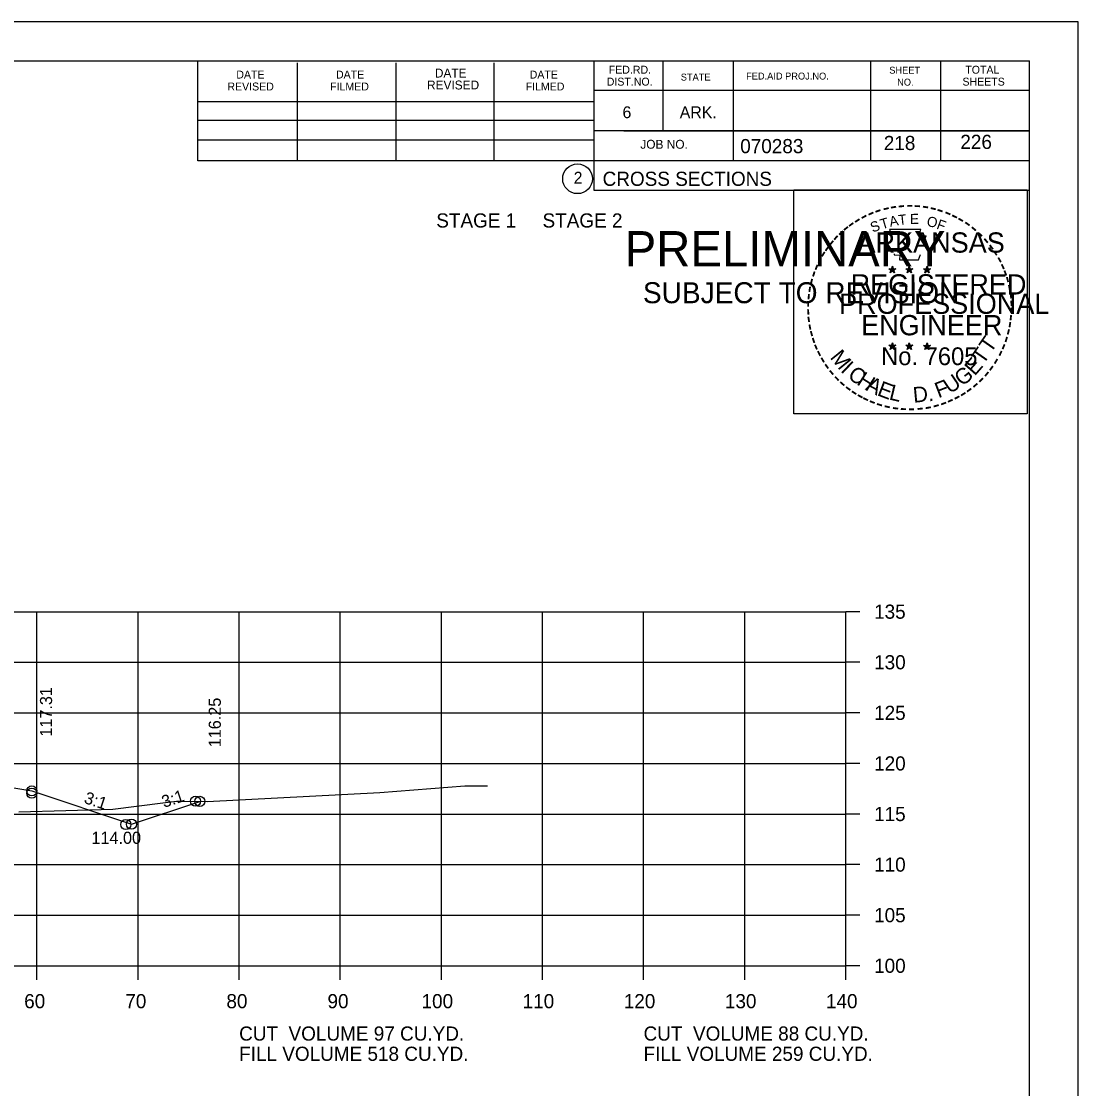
# Model space of a CAD drawing. Extents: x 1175611 to 1176402, y -433344 to -416213.
# Drawn here: x 1175839.4 to 1175943.9, y -418088.7 to -417983.2 of the extents above; entities that cross this region are included whole.
import ezdxf

# ---------------------------------------------------------------- set-up
doc = ezdxf.new("R2010")
doc.units = 0
for name, color, linetype in [('Default', 7, 'Continuous'), ('R_Axis', 7, 'Continuous'), ('R_Axis Annot', 7, 'Continuous'), ('R_Border', 7, 'Continuous'), ('R_Border Notes', 7, 'Continuous'), ('R_Border PE', 7, 'Continuous'), ('R_Border Prem', 7, 'Continuous'), ('R_Exist Surface', 7, 'Continuous'), ('R_Fin Surface', 7, 'Continuous'), ('R_Grid', 7, 'Continuous'), ('R_No Plot', 7, 'Continuous'), ('R_Xsect Elev', 7, 'Continuous'), ('R_Xsect Slope', 7, 'Continuous')]:
    doc.layers.add(name, color=color, linetype=linetype)

msp = doc.modelspace()

# ---------------------------------------------------------------- linework, layer by layer
at = {"layer": 'R_Axis'}
for p, q in [((1175920.97, -418076.55), (1175920.97, -418041.55)), ((1175922.37, -418041.55), (1175920.97, -418041.55)), ((1175922.37, -418046.55), (1175920.97, -418046.55)), ((1175922.37, -418051.55), (1175920.97, -418051.55)), ((1175922.37, -418056.55), (1175920.97, -418056.55)), ((1175922.37, -418061.55), (1175920.97, -418061.55)), ((1175922.37, -418066.55), (1175920.97, -418066.55)), ((1175922.37, -418071.55), (1175920.97, -418071.55)), ((1175640.97, -418076.55), (1175920.97, -418076.55)), ((1175840.97, -418077.95), (1175840.97, -418076.55)), ((1175850.97, -418077.95), (1175850.97, -418076.55)), ((1175860.97, -418077.95), (1175860.97, -418076.55)), ((1175870.97, -418077.95), (1175870.97, -418076.55)), ((1175880.97, -418077.95), (1175880.97, -418076.55)), ((1175890.97, -418077.95), (1175890.97, -418076.55)), ((1175900.97, -418077.95), (1175900.97, -418076.55)), ((1175910.97, -418077.95), (1175910.97, -418076.55)), ((1175920.97, -418077.95), (1175920.97, -418076.55)), ((1175922.37, -418076.55), (1175920.97, -418076.55))]:
    msp.add_line(p, q, dxfattribs=at)
at = {"layer": 'R_Border'}
for p, q in [((1175622.97, -417987.09), (1175939.15, -417987.09)), ((1175856.89, -417996.97), (1175856.89, -417987.09)), ((1175866.75, -417996.97), (1175866.75, -417987.29)), ((1175876.51, -417996.97), (1175876.51, -417987.29)), ((1175886.19, -417996.97), (1175886.19, -417987.29)), ((1175896.05, -417987.09), (1175896.05, -417999.89)), ((1175902.89, -417987.09), (1175902.89, -417994.03)), ((1175909.83, -417987.09), (1175909.83, -417996.97)), ((1175923.41, -417987.09), (1175923.41, -417996.97)), ((1175930.35, -417987.09), (1175930.35, -417996.97)), ((1175939.15, -418192.55), (1175939.15, -417987.09)), ((1175939.15, -417990.03), (1175896.05, -417990.03)), ((1175939.15, -417990.01), (1175939.15, -417990.01)), ((1175856.89, -417991.11), (1175896.05, -417991.11)), ((1175856.89, -417992.97), (1175896.05, -417992.97)), ((1175939.15, -417994.03), (1175896.05, -417994.03)), ((1175899.01, -417994.03), (1175939.15, -417994.03)), ((1175856.89, -417996.97), (1175856.89, -417994.91)), ((1175856.89, -417994.91), (1175896.05, -417994.91)), ((1175939.15, -417996.97), (1175856.89, -417996.97)), ((1175896.05, -417999.89), (1175939.15, -417999.89))]:
    msp.add_line(p, q, dxfattribs=at)
msp.add_circle((1175894.44, -417998.76), 1.47, dxfattribs=at)
at = {"layer": 'R_Border PE'}
for p, q in [((1175925.58, -418007.39), (1175925.54, -418007.64)), ((1175925.58, -418007.76), (1175925.58, -418007.39)), ((1175925.58, -418007.39), (1175925.63, -418007.64)), ((1175927.25, -418007.39), (1175927.21, -418007.64)), ((1175927.25, -418007.76), (1175927.25, -418007.39)), ((1175927.25, -418007.39), (1175927.3, -418007.64)), ((1175929.02, -418007.4), (1175928.98, -418007.66)), ((1175929.02, -418007.77), (1175929.02, -418007.4)), ((1175929.02, -418007.4), (1175929.07, -418007.65)), ((1175925.23, -418007.65), (1175925.58, -418007.76)), ((1175925.23, -418007.65), (1175925.49, -418007.69)), ((1175925.23, -418007.65), (1175925.47, -418007.77)), ((1175925.37, -418008.05), (1175925.58, -418007.76)), ((1175925.37, -418008.05), (1175925.49, -418007.81)), ((1175925.37, -418008.05), (1175925.58, -418007.84)), ((1175925.93, -418007.65), (1175925.58, -418007.76)), ((1175925.8, -418008.05), (1175925.58, -418007.76)), ((1175925.8, -418008.05), (1175925.58, -418007.84)), ((1175925.93, -418007.65), (1175925.64, -418007.69)), ((1175925.8, -418008.05), (1175925.66, -418007.76)), ((1175925.93, -418007.65), (1175925.73, -418007.75)), ((1175926.9, -418007.65), (1175927.25, -418007.76)), ((1175926.9, -418007.65), (1175927.16, -418007.69)), ((1175926.9, -418007.65), (1175927.14, -418007.77)), ((1175927.04, -418008.05), (1175927.25, -418007.76)), ((1175927.04, -418008.05), (1175927.16, -418007.81)), ((1175927.04, -418008.05), (1175927.25, -418007.84)), ((1175927.6, -418007.65), (1175927.25, -418007.76)), ((1175927.47, -418008.05), (1175927.25, -418007.76)), ((1175927.47, -418008.05), (1175927.25, -418007.84)), ((1175927.6, -418007.65), (1175927.31, -418007.69)), ((1175927.47, -418008.05), (1175927.33, -418007.76)), ((1175927.6, -418007.65), (1175927.4, -418007.75)), ((1175928.67, -418007.66), (1175929.02, -418007.77)), ((1175928.67, -418007.66), (1175928.92, -418007.7)), ((1175928.67, -418007.66), (1175928.91, -418007.78)), ((1175928.8, -418008.07), (1175929.02, -418007.77)), ((1175928.8, -418008.07), (1175928.93, -418007.82)), ((1175928.8, -418008.07), (1175929.02, -418007.85)), ((1175929.36, -418007.66), (1175929.02, -418007.77)), ((1175929.23, -418008.07), (1175929.02, -418007.77)), ((1175929.23, -418008.07), (1175929.02, -418007.85)), ((1175929.36, -418007.66), (1175929.08, -418007.71)), ((1175929.23, -418008.07), (1175929.09, -418007.77)), ((1175929.36, -418007.66), (1175929.16, -418007.76)), ((1175925.23, -418015.22), (1175925.58, -418015.33)), ((1175925.23, -418015.22), (1175925.48, -418015.26)), ((1175925.23, -418015.22), (1175925.47, -418015.34)), ((1175925.36, -418015.63), (1175925.58, -418015.33)), ((1175925.36, -418015.63), (1175925.49, -418015.38)), ((1175925.36, -418015.63), (1175925.58, -418015.41)), ((1175925.58, -418014.96), (1175925.54, -418015.22)), ((1175925.58, -418015.33), (1175925.58, -418014.96)), ((1175925.58, -418014.96), (1175925.63, -418015.21)), ((1175925.93, -418015.22), (1175925.58, -418015.33)), ((1175925.79, -418015.63), (1175925.58, -418015.33)), ((1175925.79, -418015.63), (1175925.58, -418015.41)), ((1175925.93, -418015.22), (1175925.64, -418015.27)), ((1175925.79, -418015.63), (1175925.66, -418015.34)), ((1175925.93, -418015.22), (1175925.72, -418015.32)), ((1175926.9, -418015.22), (1175927.25, -418015.33)), ((1175926.9, -418015.22), (1175927.15, -418015.26)), ((1175926.9, -418015.22), (1175927.14, -418015.34)), ((1175927.03, -418015.63), (1175927.25, -418015.33)), ((1175927.03, -418015.63), (1175927.16, -418015.38)), ((1175927.03, -418015.63), (1175927.25, -418015.41)), ((1175927.25, -418014.96), (1175927.21, -418015.22)), ((1175927.25, -418015.33), (1175927.25, -418014.96)), ((1175927.25, -418014.96), (1175927.3, -418015.21)), ((1175927.6, -418015.22), (1175927.25, -418015.33)), ((1175927.46, -418015.63), (1175927.25, -418015.33)), ((1175927.46, -418015.63), (1175927.25, -418015.41)), ((1175927.6, -418015.22), (1175927.31, -418015.27)), ((1175927.46, -418015.63), (1175927.32, -418015.34)), ((1175927.6, -418015.22), (1175927.39, -418015.32)), ((1175928.67, -418015.23), (1175929.02, -418015.34)), ((1175928.67, -418015.23), (1175928.92, -418015.27)), ((1175928.67, -418015.23), (1175928.9, -418015.35)), ((1175928.8, -418015.64), (1175929.02, -418015.34)), ((1175928.8, -418015.64), (1175928.93, -418015.39)), ((1175928.8, -418015.64), (1175929.01, -418015.42)), ((1175929.02, -418014.97), (1175928.97, -418015.23)), ((1175929.23, -418015.64), (1175929.01, -418015.42)), ((1175929.02, -418015.34), (1175929.02, -418014.97)), ((1175929.02, -418014.97), (1175929.06, -418015.22)), ((1175929.36, -418015.23), (1175929.02, -418015.34)), ((1175929.23, -418015.64), (1175929.02, -418015.34)), ((1175929.36, -418015.23), (1175929.08, -418015.28)), ((1175929.23, -418015.64), (1175929.09, -418015.35)), ((1175929.36, -418015.23), (1175929.16, -418015.33))]:
    msp.add_line(p, q, dxfattribs=at)
for points in [[(1175925.28, -418003.77), (1175925.54, -418004.59)], [(1175928.79, -418004.69), (1175928.93, -418004.41), (1175928.24, -418004.43), (1175928.39, -418003.77), (1175925.28, -418003.77)], [(1175925.77, -418006.19), (1175925.77, -418006.28), (1175926.33, -418006.3), (1175926.28, -418006.77), (1175928.15, -418006.77), (1175928.35, -418006.23)], [(1175925.58, -418007.39), (1175925.8, -418008.05), (1175925.23, -418007.65), (1175925.93, -418007.65), (1175925.37, -418008.05), (1175925.58, -418007.39)], [(1175927.25, -418007.39), (1175927.47, -418008.05), (1175926.9, -418007.65), (1175927.6, -418007.65), (1175927.04, -418008.05), (1175927.25, -418007.39)], [(1175929.02, -418007.4), (1175929.23, -418008.07), (1175928.67, -418007.66), (1175929.36, -418007.66), (1175928.8, -418008.07), (1175929.02, -418007.4)], [(1175925.58, -418014.96), (1175925.79, -418015.63), (1175925.23, -418015.22), (1175925.93, -418015.22), (1175925.36, -418015.63), (1175925.58, -418014.96)], [(1175927.25, -418014.96), (1175927.46, -418015.63), (1175926.9, -418015.22), (1175927.6, -418015.22), (1175927.03, -418015.63), (1175927.25, -418014.96)], [(1175929.02, -418014.97), (1175929.23, -418015.64), (1175928.67, -418015.23), (1175929.36, -418015.23), (1175928.8, -418015.64), (1175929.02, -418014.97)]]:
    msp.add_lwpolyline(points, dxfattribs=at)
for centre, radius in [((1175925.58, -418007.76), 0.172), ((1175925.58, -418007.76), 0.145), ((1175925.58, -418007.76), 0.116), ((1175925.58, -418007.76), 0.0991), ((1175925.58, -418007.76), 0.0747), ((1175925.58, -418007.76), 0.0495), ((1175925.58, -418007.76), 0.0296), ((1175927.25, -418007.76), 0.172), ((1175927.25, -418007.76), 0.145), ((1175927.25, -418007.76), 0.116), ((1175927.25, -418007.76), 0.0991), ((1175927.25, -418007.76), 0.0747), ((1175927.25, -418007.76), 0.0495), ((1175927.25, -418007.76), 0.0296), ((1175929.02, -418007.77), 0.172), ((1175929.02, -418007.77), 0.145), ((1175929.02, -418007.77), 0.116), ((1175929.02, -418007.77), 0.0991), ((1175929.02, -418007.77), 0.0747), ((1175929.02, -418007.77), 0.0495), ((1175929.02, -418007.77), 0.0296), ((1175925.58, -418015.33), 0.172), ((1175925.58, -418015.33), 0.145), ((1175925.58, -418015.33), 0.116), ((1175925.58, -418015.33), 0.0991), ((1175925.58, -418015.33), 0.0747), ((1175925.58, -418015.33), 0.0495), ((1175925.58, -418015.33), 0.0296), ((1175927.25, -418015.33), 0.172), ((1175927.25, -418015.33), 0.145), ((1175927.25, -418015.33), 0.116), ((1175927.25, -418015.33), 0.0991), ((1175927.25, -418015.33), 0.0747), ((1175927.25, -418015.33), 0.0495), ((1175927.25, -418015.33), 0.0296), ((1175929.01, -418015.34), 0.172), ((1175929.01, -418015.34), 0.145), ((1175929.01, -418015.34), 0.116), ((1175929.01, -418015.34), 0.0991), ((1175929.01, -418015.34), 0.0747), ((1175929.01, -418015.34), 0.0495), ((1175929.01, -418015.34), 0.0296)]:
    msp.add_circle(centre, radius, dxfattribs=at)
at = {"layer": 'R_Exist Surface'}
msp.add_lwpolyline([(1175839.17, -418061.34), (1175848.47, -418061.08), (1175853.43, -418060.44), (1175854.78, -418060.28), (1175855.43, -418060.28), (1175857.8, -418060.31), (1175874.87, -418059.43), (1175883.28, -418058.77), (1175884.12, -418058.76), (1175885.53, -418058.75)], dxfattribs=at)
at = {"layer": 'R_Fin Surface'}
msp.add_lwpolyline([(1175703.28, -418060.27), (1175710.88, -418062.8), (1175721.47, -418059.27), (1175735.2, -418056.98), (1175743.47, -418055.6), (1175749.47, -418055.36), (1175751.47, -418055.32), (1175780.97, -418054.73), (1175810.47, -418055.32), (1175812.47, -418055.36), (1175818.47, -418055.6), (1175826.75, -418056.98), (1175840.47, -418059.27), (1175850.32, -418062.55), (1175857.08, -418060.3)], dxfattribs=at)
at = {"layer": 'R_Grid'}
for p, q in [((1175640.97, -418041.55), (1175920.97, -418041.55)), ((1175840.97, -418076.55), (1175840.97, -418041.55)), ((1175850.97, -418076.55), (1175850.97, -418041.55)), ((1175860.97, -418076.55), (1175860.97, -418041.55)), ((1175870.97, -418076.55), (1175870.97, -418041.55)), ((1175880.97, -418076.55), (1175880.97, -418041.55)), ((1175890.97, -418076.55), (1175890.97, -418041.55)), ((1175900.97, -418076.55), (1175900.97, -418041.55)), ((1175910.97, -418076.55), (1175910.97, -418041.55)), ((1175920.97, -418076.55), (1175920.97, -418041.55)), ((1175640.97, -418046.55), (1175920.97, -418046.55)), ((1175640.97, -418051.55), (1175920.97, -418051.55)), ((1175640.97, -418056.55), (1175920.97, -418056.55)), ((1175640.97, -418061.55), (1175920.97, -418061.55)), ((1175640.97, -418066.55), (1175920.97, -418066.55)), ((1175640.97, -418071.55), (1175920.97, -418071.55)), ((1175640.97, -418076.55), (1175920.97, -418076.55))]:
    msp.add_line(p, q, dxfattribs=at)
at = {"layer": 'R_No Plot'}
msp.add_line((1175610.57, -417983.2), (1175943.91, -417983.2), dxfattribs=at)
for points in [[(1175610.57, -417983.2), (1175943.91, -417983.2), (1175943.91, -418196.54), (1175610.57, -418196.54)], [(1175915.82, -417999.86), (1175938.92, -417999.86), (1175938.92, -418022.01), (1175915.82, -418022.01)]]:
    msp.add_lwpolyline(points, close=True, dxfattribs=at)
for centre in [(1175840.47, -418059.27), (1175840.47, -418059.49), (1175856.66, -418060.29), (1175857.08, -418060.3), (1175857.08, -418060.3), (1175849.77, -418062.59), (1175850.32, -418062.55), (1175850.32, -418062.55)]:
    msp.add_circle(centre, 0.5, dxfattribs=at)

# ---------------------------------------------------------------- texts
at = {"layer": 'Default'}
for s, p in [('STAGE 1     STAGE 2', (1175880.47, -418003.58)), ('CUT  VOLUME 97 CU.YD.', (1175860.97, -418083.95)), ('CUT  VOLUME 88 CU.YD.', (1175900.97, -418083.95)), ('FILL VOLUME 518 CU.YD.', (1175860.97, -418085.95)), ('FILL VOLUME 259 CU.YD.', (1175900.97, -418085.95))]:
    msp.add_text(s, height=1.4, dxfattribs=at).set_placement(p)
at = {"layer": 'R_Axis Annot'}
for s, p in [('135', (1175923.77, -418042.25)), ('130', (1175923.77, -418047.25)), ('125', (1175923.77, -418052.25)), ('120', (1175923.77, -418057.25)), ('115', (1175923.77, -418062.25)), ('110', (1175923.77, -418067.25)), ('105', (1175923.77, -418072.25)), ('100', (1175923.77, -418077.25)), ('60', (1175839.71, -418080.75)), ('70', (1175849.71, -418080.75)), ('80', (1175859.71, -418080.75)), ('90', (1175869.71, -418080.75)), ('100', (1175879.01, -418080.75)), ('110', (1175889.01, -418080.75)), ('120', (1175899.01, -418080.75)), ('130', (1175909.01, -418080.75)), ('140', (1175919.01, -418080.75))]:
    msp.add_text(s, height=1.4, dxfattribs=at).set_placement(p)
at = {"layer": 'R_Border'}
for s, height, p in [('DATE', 0.782, (1175860.69, -417988.85)), ('DATE', 0.782, (1175870.55, -417988.85)), ('DATE', 0.879, (1175880.33, -417988.75)), ('DATE', 0.782, (1175889.71, -417988.85)), ('FED.RD.', 0.782, (1175897.53, -417988.37)), ('STATE', 0.684, (1175904.65, -417989.05)), ('FED.AID PROJ.NO.', 0.684, (1175911.11, -417988.95)), ('SHEET', 0.684, (1175925.27, -417988.37)), ('TOTAL', 0.782, (1175932.79, -417988.37)), ('REVISED', 0.782, (1175859.81, -417990.03)), ('FILMED', 0.782, (1175869.97, -417990.03)), ('REVISED', 0.879, (1175879.55, -417989.93)), ('FILMED', 0.782, (1175889.31, -417990.03)), ('DIST.NO.', 0.782, (1175897.33, -417989.55)), ('NO.', 0.684, (1175926.05, -417989.55)), ('SHEETS', 0.782, (1175932.51, -417989.55)), ('6', 1.17, (1175898.89, -417992.77)), ('ARK.', 1.172, (1175904.55, -417992.77)), ('JOB NO.', 0.879, (1175900.65, -417995.79)), ('070283', 1.4, (1175910.53, -417996.23)), ('2', 1.17, (1175894.06, -417999.24)), ('CROSS SECTIONS', 1.4, (1175896.92, -417999.46))]:
    msp.add_text(s, height=height, rotation=360, dxfattribs=at).set_placement(p)
at = {"layer": 'R_Border Notes'}
for s, p in [('218', (1175924.73, -417995.92)), ('226', (1175932.3, -417995.81))]:
    msp.add_text(s, height=1.4, dxfattribs=at).set_placement(p)
at = {"layer": 'R_Border PE'}
for s, height, rotation, p in [('-', 1.6, 24.3072, (1175923.39, -418002.91)), ('-', 1.6, 19.1761, (1175924.02, -418002.64)), ('-', 1.6, 13.6301, (1175924.77, -418002.4)), ('-', 1.6, 10.2193, (1175925.45, -418002.24)), ('-', 1.6, 5.8968, (1175926.18, -418002.13)), ('-', 1.6, 0.1862, (1175926.95, -418002.06)), ('-', 1.6, 357.743, (1175927.67, -418002.07)), ('-', 1.6, 352.1617, (1175928.42, -418002.12)), ('-', 1.6, 347.2049, (1175929.14, -418002.24)), ('-', 1.6, 342.3362, (1175929.77, -418002.39)), ('-', 1.6, 337.8551, (1175930.51, -418002.62)), ('-', 1.6, 36.2317, (1175921.58, -418003.99)), ('-', 1.6, 34.0636, (1175922.16, -418003.6)), ('-', 1.6, 28.7918, (1175922.76, -418003.23)), ('S', 1, 21.594, (1175923.63, -418004.09)), ('T', 1, 16.4036, (1175924.54, -418003.76)), ('A', 1, 11.2132, (1175925.37, -418003.51)), ('T', 1, 6.0228, (1175926.22, -418003.34)), ('E', 1, 0.8323, (1175927.32, -418003.23)), ('O', 1, 350.4515, (1175928.93, -418003.44)), ('F', 1, 340.0707, (1175929.88, -418003.67)), ('-', 1.6, 334.1211, (1175931.14, -418002.89)), ('-', 1.6, 329.6409, (1175931.72, -418003.17)), ('-', 1.6, 325.8627, (1175932.36, -418003.53)), ('-', 1.6, 42.9622, (1175920.67, -418004.79)), ('-', 1.6, 38.9507, (1175921.1, -418004.37)), ('ARKANSAS', 2, 360, (1175922.13, -418006.06)), ('-', 1.6, 320.5297, (1175932.97, -418003.96)), ('-', 1.6, 315.5786, (1175933.57, -418004.45)), ('-', 1.6, 50.6142, (1175919.82, -418005.75)), ('-', 1.6, 48.423, (1175920.22, -418005.26)), ('-', 1.6, 309.8797, (1175934.14, -418005)), ('-', 1.6, 306.6522, (1175934.66, -418005.6)), ('-', 1.6, 58.0706, (1175919.08, -418006.84)), ('-', 1.6, 54.2325, (1175919.41, -418006.32)), ('-', 1.4, 303.6753, (1175935.15, -418006.17)), ('-', 1.6, 67.7743, (1175918.51, -418008.07)), ('-', 1.6, 62.8713, (1175918.77, -418007.46)), ('-', 1.6, 299.6684, (1175935.47, -418006.77)), ('-', 1.6, 294.6628, (1175935.79, -418007.38)), ('-', 1.6, 72.3945, (1175918.29, -418008.7)), ('REGISTERED', 2, 360, (1175921.45, -418010.2)), ('DWB', 0.01, 360, (1175925.57, -418007.76)), ('DWB', 0.01, 360, (1175927.24, -418007.76)), ('DWB', 0.01, 360, (1175929, -418007.77)), ('-', 1.6, 290.5728, (1175936.05, -418007.96)), ('-', 1.6, 285.1233, (1175936.28, -418008.54)), ('-', 1.6, 81.2013, (1175917.96, -418010.13)), ('-', 1.6, 75.461, (1175918.09, -418009.41)), ('-', 1.6, 280.5493, (1175936.48, -418009.28)), ('-', 1.6, 85.1863, (1175917.89, -418010.82)), ('PROFESSIONAL', 2, 360, (1175920.3, -418012.11)), ('-', 1.6, 276.5962, (1175936.65, -418010.05)), ('-', 1.6, 89.0622, (1175917.86, -418011.52)), ('-', 1.6, 274.3301, (1175936.71, -418010.77)), ('-', 1.6, 269.9407, (1175936.74, -418011.41)), ('-', 1.6, 94.1959, (1175917.9, -418012.24)), ('-', 1.6, 98.9479, (1175917.97, -418012.91)), ('ENGINEER', 2, 360, (1175922.49, -418014.23)), ('-', 1.6, 263.5172, (1175936.72, -418012.07)), ('-', 1.6, 101.7149, (1175918.1, -418013.64)), ('-', 1.6, 255.7626, (1175936.54, -418013.4)), ('-', 1.6, 260.9953, (1175936.65, -418012.73)), ('-', 1.6, 105.4578, (1175918.27, -418014.24)), ('-', 1.6, 109.0874, (1175918.48, -418014.87)), ('T', 1.54, 55.055, (1175935.3, -418016.07)), ('-', 1.6, 252.8681, (1175936.36, -418014.12)), ('-', 1.6, 114.0643, (1175918.73, -418015.47)), ('-', 1.6, 115.7289, (1175919.04, -418016.08)), ('M', 1.54, 308.9175, (1175919.35, -418016.44)), ('No. 7605', 1.757, 360, (1175924.46, -418017.18)), ('DWB', 0.01, 360, (1175925.56, -418015.33)), ('DWB', 0.01, 360, (1175927.23, -418015.34)), ('DWB', 0.01, 360, (1175929, -418015.34)), ('T', 1.54, 55.055, (1175934.57, -418017.19)), ('-', 1.6, 244.6197, (1175935.87, -418015.43)), ('-', 1.6, 247.8887, (1175936.14, -418014.8)), ('-', 1.6, 120.4471, (1175919.4, -418016.67)), ('I', 1.54, 316.4636, (1175920.39, -418017.76)), ('E', 1.54, 48.7313, (1175933.72, -418018.31)), ('-', 1.6, 239.0712, (1175935.48, -418016.18)), ('-', 1.6, 125.8934, (1175919.8, -418017.23)), ('-', 1.6, 130.7181, (1175920.26, -418017.78)), ('C', 1.54, 324.0197, (1175921.06, -418018.38)), ('H', 1.54, 327.5342, (1175921.97, -418019.04)), ('G', 1.54, 38.2173, (1175932.47, -418019.33)), ('-', 1.6, 231.2538, (1175934.65, -418017.4)), ('-', 1.6, 233.8452, (1175935.08, -418016.83)), ('-', 1.6, 134.2238, (1175920.78, -418018.33)), ('-', 1.6, 138.9338, (1175921.3, -418018.79)), ('A', 1.54, 332.5513, (1175922.83, -418019.57)), ('E', 1.54, 339.2068, (1175923.99, -418020.14)), ('F', 1.54, 20.8202, (1175930.13, -418020.46)), ('U', 1.54, 34.4052, (1175931.27, -418020.07)), ('-', 1.6, 221.0851, (1175933.65, -418018.47)), ('-', 1.6, 225.7653, (1175934.17, -418017.96)), ('-', 1.6, 144.6463, (1175921.86, -418019.2)), ('-', 1.6, 148.0898, (1175922.42, -418019.57)), ('-', 1.6, 151.5704, (1175923, -418019.89)), ('L', 1.54, 346.2929, (1175925.18, -418020.56)), ('D.', 1.54, 5.2602, (1175927.68, -418020.9)), ('-', 1.6, 212.2491, (1175932.56, -418019.33)), ('-', 1.6, 215.7363, (1175933.1, -418018.94)), ('-', 1.6, 154.6002, (1175923.52, -418020.14)), ('-', 1.6, 158.5612, (1175924.15, -418020.39)), ('-', 1.6, 162.7983, (1175924.83, -418020.61)), ('-', 1.6, 195.4743, (1175930.09, -418020.51)), ('-', 1.6, 200.7184, (1175930.76, -418020.27)), ('-', 1.6, 204.2516, (1175931.38, -418019.99)), ('-', 1.6, 207.3568, (1175932.01, -418019.67)), ('-', 1.6, 167.5555, (1175925.55, -418020.77)), ('-', 1.6, 173.1155, (1175926.32, -418020.88)), ('-', 1.6, 176.5183, (1175927.07, -418020.93)), ('-', 1.6, 181.5918, (1175927.81, -418020.92)), ('-', 1.6, 185.8167, (1175928.62, -418020.84)), ('-', 1.6, 191.2858, (1175929.36, -418020.71))]:
    msp.add_text(s, height=height, rotation=rotation, dxfattribs=at).set_placement(p)
at = {"layer": 'R_Border Prem'}
for s, height, p in [('PRELIMINARY', 3.5, (1175899.1, -418007.43)), ('DWB', 0.01, (1175899.85, -418005.58)), ('SUBJECT TO REVISION', 2.0751, (1175900.91, -418011.06))]:
    msp.add_text(s, height=height, rotation=360, dxfattribs=at).set_placement(p)
at = {"layer": 'R_Xsect Elev'}
for s, p in [('117.31', (1175842.47, -418053.91)), ('116.25', (1175859.16, -418054.96))]:
    msp.add_text(s, height=1.2, rotation=90, dxfattribs=at).set_placement(p)
msp.add_text('114.00', height=1.2, dxfattribs=at).set_placement((1175846.36, -418064.5))
at = {"layer": 'R_Xsect Slope'}
for rotation, p in [(341.5651, (1175845.55, -418060.44)), (18.4349, (1175853.54, -418060.95))]:
    msp.add_text('3:1', height=1.2, rotation=rotation, dxfattribs=at).set_placement(p)

doc.saveas('drawing.dxf')
